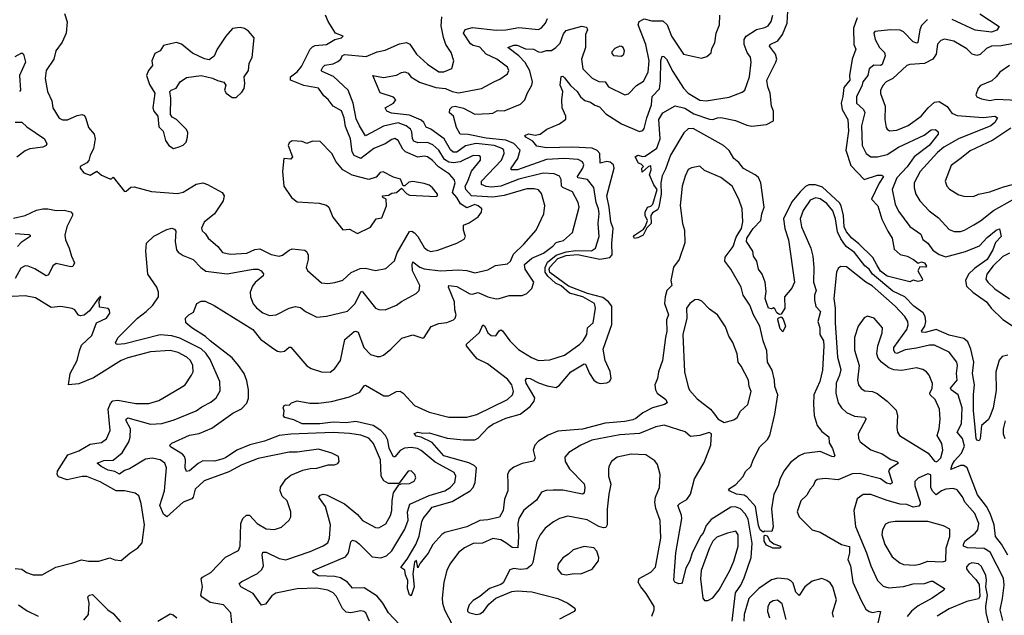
# Model space of a CAD drawing. Extents: x 1954678 to 2060275, y 904822 to 1016299.
# Tile 314 of 467: x 1986072 to 1992114, y 990031 to 993687. Entities that reach past the tile are written whole.
import ezdxf

# ---------------------------------------------------------------- set-up
doc = ezdxf.new("R2010")
doc.units = 0

msp = doc.modelspace()

# ---------------------------------------------------------------- linework, layer by layer
at = {"layer": '0CON20XD'}
for points in [[(1991211.8, 993698.2), (1991187.9, 993635), (1991191.1, 993535), (1991202.2, 993505), (1991181.3, 993445), (1991164.2, 993345), (1991165.4, 993315), (1991128.8, 993271.2), (1991123.7, 993215), (1991113, 993175), (1991120, 993135), (1991154.2, 993075), (1991158.5, 993001.5), (1991142, 992885), (1991172.5, 992792.5), (1991255, 992705.4), (1991335, 992732.9), (1991363, 992733), (1991372, 992725), (1991346, 992684), (1991299.2, 992585), (1991338.5, 992545), (1991362.9, 992462.9), (1991398.3, 992388.3), (1991426.6, 992345), (1991437.8, 992277.8), (1991474, 992245), (1991517.1, 992235), (1991557.5, 992215), (1991585, 992192.5), (1991605, 992199.4), (1991624.2, 992195), (1991635.7, 992174.3), (1991633.3, 992166.7), (1991595, 992170), (1991582.5, 992145), (1991611.2, 992095), (1991610, 992085), (1991585, 992080), (1991555, 992087.5), (1991535, 992077.5), (1991395, 992112.7), (1991355, 992142.4), (1991332.8, 992182.8), (1991307.3, 992227.3), (1991221.4, 992311.4), (1991178.4, 992345), (1991145, 992384.1), (1991131.6, 992415), (1991127.5, 992485), (1991113.4, 992543.4), (1991102.5, 992562.5), (1990998.4, 992658.4), (1990955, 992673.7), (1990915, 992674), (1990895, 992662.7), (1990860.9, 992629.1), (1990811, 992569), (1990758.8, 992465), (1990766.9, 992405), (1990789.6, 992335), (1990826.2, 992075), (1990810.7, 992039.3), (1990764.2, 991985.8), (1990767.5, 991915), (1990745, 991880), (1990735, 991878), (1990717.4, 991887.4), (1990705, 991912.5), (1990697, 991917), (1990685, 991912.5), (1990666.4, 991916.4), (1990657.1, 991945), (1990645.8, 991975), (1990651.7, 992018.3), (1990646.2, 992076.2), (1990628.2, 992125), (1990605, 992155.8), (1990594.8, 992204.8), (1990575.4, 992235), (1990570.5, 992265), (1990532.8, 992325), (1990535, 992345.3), (1990573.3, 992405), (1990619.5, 992455), (1990625.4, 992495), (1990641.1, 992535), (1990619, 992685), (1990605, 992717.9), (1990585, 992734.7), (1990513.3, 992773.3), (1990485, 992810.3), (1990454.7, 992834.7), (1990425, 992883.1), (1990390.5, 992915), (1990205, 993018.6), (1990174.1, 993015.9), (1990147, 992993), (1990065.5, 992854.5), (1990035, 992770), (1990015, 992727.5), (1990006, 992686), (1990007.9, 992615), (1989994.5, 992535), (1989985, 992518.6), (1989955, 992500.8), (1989944.5, 992485.5), (1989947.1, 992435), (1989921.2, 992408.8), (1989897.1, 992365), (1989865, 992347.5), (1989844.4, 992344.4), (1989839.2, 992355), (1989845, 992363.8), (1989899.4, 992400.6), (1989911.7, 992418.3), (1989924, 992455), (1989910.8, 992485), (1989909.2, 992505), (1989924.3, 992535.7), (1989945, 992542.5), (1989958.1, 992555), (1989984, 992645), (1989963, 992673), (1989937.5, 992735), (1989946.7, 992765), (1989945, 992790), (1989930, 992785), (1989891.7, 992751.7), (1989890, 992775), (1989900, 992785), (1989885, 992800), (1989870, 992805), (1989848.8, 992845), (1989864.6, 992855.4), (1989895, 992846.2), (1989910.7, 992849.3), (1989981.1, 992898.9), (1990002.7, 992955), (1989993.3, 993075), (1990017.7, 993115), (1990095, 993157.3), (1990152.8, 993142.8), (1990209, 993109), (1990305, 993075.6), (1990325, 993074), (1990355, 993085.2), (1990375, 993085.4), (1990465, 993067.9), (1990535, 993038.9), (1990565, 993033.1), (1990655, 993043.1), (1990698, 993065), (1990697.8, 993125), (1990686.2, 993156.2), (1990677.5, 993235), (1990662.6, 993275), (1990657, 993315), (1990712.9, 993425), (1990717.7, 993445), (1990710.9, 993475), (1990672.7, 993525), (1990678.1, 993535), (1990725, 993557.4), (1990753.3, 993595), (1990781, 993665), (1990787, 993775)], [(1986347.8, 993725), (1986363, 993673), (1986356.9, 993605), (1986332.2, 993547.8), (1986294.7, 993495.3), (1986281.8, 993445), (1986234.6, 993375), (1986227.8, 993325), (1986241.9, 993245), (1986268.3, 993188.3), (1986275.8, 993145), (1986315, 993082.5), (1986335, 993071.9), (1986365, 993071.5), (1986425, 993099.3), (1986455, 993103.8), (1986469.1, 993099.1), (1986478.8, 993081.2), (1986494.4, 993025), (1986530, 992985), (1986534.4, 992955), (1986524.3, 992895), (1986504.2, 992855), (1986496.9, 992823.1), (1986485, 992808.8), (1986442.5, 992785), (1986442.5, 992775), (1986465, 992747.5), (1986505, 992733.3), (1986546.2, 992756.2), (1986575, 992733.3), (1986625, 992710), (1986635, 992710), (1986645, 992720), (1986715, 992632.5), (1986725, 992633.3), (1986755, 992658.8), (1986775, 992660), (1986881.4, 992631.4), (1987040.9, 992619.1), (1987075, 992628.8), (1987155, 992677.1), (1987195, 992685.5), (1987225, 992675.5), (1987313.8, 992625), (1987325.8, 992605), (1987320.6, 992575), (1987267.5, 992495), (1987205, 992444.2), (1987187.3, 992407.3), (1987191.1, 992391.1), (1987212.3, 992372.3), (1987229.2, 992345), (1987287.8, 992295), (1987317.5, 992257.5), (1987365, 992246.9), (1987465, 992254.1), (1987515, 992276.2), (1987545, 992280.2), (1987615, 992245.7), (1987665, 992234.7), (1987685, 992241.1), (1987725, 992271.5), (1987745, 992279.2), (1987821.7, 992271.7), (1987835, 992262), (1987841.5, 992241.5), (1987843.1, 992215), (1987830, 992165), (1987837.1, 992147.1), (1987925, 992072.2), (1987962.7, 992067.3)], [(1987368, 990045), (1987323.3, 990095), (1987240.2, 990110.2), (1987189.5, 990145), (1987184.5, 990155), (1987194.5, 990205), (1987184.6, 990255), (1987192.9, 990265), (1987245, 990292.7), (1987335, 990387.8), (1987415, 990428), (1987425.5, 990455), (1987429.6, 990595), (1987441.1, 990625), (1987463.8, 990646.2), (1987481.2, 990645), (1987530, 990595), (1987585, 990561.9), (1987635, 990558), (1987678.3, 990571.7), (1987725.7, 990614.3), (1987736.1, 990636.1), (1987736.7, 990665), (1987713, 990733), (1987682.7, 990762.7), (1987670.4, 990795), (1987673.2, 990816.8), (1987705, 990866), (1987735, 990890), (1987808.8, 990921.2), (1987855, 990932), (1987895, 990932.9), (1987965, 990954), (1988004, 990954), (1988025, 990962.5), (1988032.5, 990975), (1988027.5, 991005), (1987987.5, 991025), (1987905, 991050.4), (1987775, 991031.5), (1987725, 991032.5), (1987535, 990993.6), (1987435, 990955.3), (1987355, 990911.1), (1987205, 990856.5), (1987148.2, 990805), (1987137.1, 990755), (1987128.9, 990745), (1987075, 990725.9), (1986975, 990634.3), (1986955, 990651.9), (1986932.1, 990705), (1986961.4, 990795), (1986973.5, 990935), (1986962.9, 990965), (1986935, 990984.2), (1986885, 990994.3), (1986845, 990990), (1986745, 990930), (1986715, 990920.2), (1986685, 990897.7), (1986655, 990913.7), (1986615, 990922.3), (1986571.2, 990945), (1986547.5, 990965), (1986589.2, 990980.8), (1986645, 990983.4), (1986701.3, 991028.7), (1986740.9, 991095), (1986750.6, 991125), (1986751.1, 991175), (1986725.8, 991225), (1986725.4, 991235), (1986735, 991242.7), (1986875, 991204), (1986945, 991208.1), (1987019, 991231), (1987155, 991286.4), (1987188.8, 991311.2), (1987245, 991338.8), (1987277.8, 991365), (1987301.8, 991408.2), (1987300, 991465), (1987241.6, 991601.6), (1987215, 991640.4), (1987185.4, 991665.4), (1987055, 991731.7), (1987005, 991747), (1986935, 991752), (1986716.2, 991696.2), (1986672.6, 991692.6), (1986663.8, 991695), (1986659.2, 991705), (1986676.7, 991735), (1986795.3, 991855), (1986848.2, 991895), (1986888.5, 991935), (1986924.6, 991985), (1986924, 992015), (1986913.3, 992045), (1986858.5, 992125), (1986846, 992265), (1986849.4, 992315), (1986895, 992357.5), (1986975, 992399.4), (1987005, 992407.1), (1987021.7, 992401.7), (1987029.5, 992389.5), (1987026.2, 992326.2), (1987034.7, 992275), (1987045, 992259.1), (1987075, 992238.7), (1987135.7, 992215), (1987184.5, 992165), (1987215, 992143.4), (1987345, 992125.8), (1987505, 992154.7), (1987534.7, 992154.7), (1987554.2, 992145), (1987567.6, 992127.6), (1987566.9, 992115), (1987516.7, 992073.3), (1987499.9, 992050.1), (1987486.1, 992015), (1987487.8, 991985), (1987505, 991941.9), (1987525, 991918.2), (1987565, 991887.5), (1987605, 991871.8), (1987645, 991875.3), (1987725, 991915.4), (1987765, 991926.4), (1987795, 991920), (1987825, 991894.5), (1987895, 991860), (1987955, 991867.3), (1988082.8, 991897.2), (1988130, 991945), (1988165, 992015.8), (1988175, 992020), (1988177.3, 992015), (1988255, 991915.6), (1988275, 991907.5), (1988315, 991906.5), (1988385, 991933.5), (1988414.1, 991955.9), (1988505, 992006), (1988522.5, 992025), (1988527.1, 992055), (1988482.9, 992145), (1988479.6, 992185), (1988485, 992200), (1988527, 992167), (1988555, 992157.2), (1988655, 992144.2), (1988765, 992151.8), (1988815, 992147.9), (1988865, 992132.4), (1988945, 992152.2), (1988992, 992178), (1989065, 992187.5), (1989084.2, 992205), (1989102.1, 992247.9), (1989165, 992308), (1989240.6, 992395), (1989287.5, 992495), (1989295.4, 992545.4), (1989275, 992620), (1989255, 992641.5), (1989229.4, 992649.4), (1989185, 992649), (1989045, 992607.6), (1988975, 992596.4), (1988844.7, 992605), (1988808.8, 992645), (1988805.6, 992665), (1988823, 992695), (1988843.6, 992756.4), (1988898.8, 992825), (1988900.6, 992845), (1988891.9, 992851.9), (1988855, 992852.9), (1988775, 992814.1), (1988735, 992807.2), (1988705, 992811.3), (1988679.1, 992829.1), (1988645, 992886.3), (1988608, 992918), (1988575, 992932.1), (1988515, 992931.7), (1988490.8, 992940.8), (1988482, 992955), (1988477.4, 992997.4), (1988469.4, 993015), (1988444.5, 993035), (1988395, 993052.7), (1988305, 993033.3), (1988228.3, 992991.7), (1988195, 992973.5), (1988157.1, 993035), (1988137.5, 993077.5), (1988117.9, 993175), (1988086.7, 993255), (1987998.1, 993338.1), (1987928.4, 993368.4), (1987922.5, 993375), (1987931.5, 993395), (1987945, 993406.8), (1987994.7, 993415.3), (1988025, 993429.2), (1988042.7, 993445), (1988050.8, 993465), (1988065, 993472.5), (1988198.3, 993461.7), (1988265, 993490.4), (1988315, 993499.6), (1988402.4, 993537.6), (1988445, 993547.5), (1988466.1, 993536.1), (1988506.2, 993475), (1988575, 993413.5), (1988645, 993366.9), (1988674.3, 993365.7), (1988723.8, 993386.2), (1988736.2, 993435), (1988720, 993485), (1988686, 993535), (1988672.5, 993577.5), (1988658.3, 993648.3), (1988662.7, 993705)], [(1987962.7, 992067.3), (1988005, 992074.4), (1988055, 992088), (1988106.9, 992135), (1988160.4, 992159.6), (1988195, 992161.1), (1988255, 992146.5), (1988319.8, 992160.2), (1988372.9, 992207.1), (1988389.2, 992255), (1988465, 992386.7), (1988478.6, 992388.6), (1988495, 992379.1), (1988515.9, 992355), (1988555, 992287.7), (1988575, 992271.3), (1988595, 992264.7), (1988638.1, 992271.9), (1988753.8, 992315), (1988800.5, 992339.5), (1988806.8, 992355), (1988794.6, 992395.4), (1988794.6, 992425.4), (1988829.3, 992440.7), (1988885, 992477.5), (1988905.7, 992505), (1988908, 992525), (1988886, 992545), (1988865, 992551.9), (1988815, 992532.7), (1988776.9, 992556.9), (1988754.3, 992595), (1988727, 992625), (1988745.2, 992685), (1988737.1, 992705), (1988709.1, 992739.1), (1988642.7, 992782.7), (1988605, 992822.5), (1988575, 992844.2), (1988555, 992848.4), (1988515, 992842.7), (1988440, 992875), (1988422.4, 992892.4), (1988395, 992944.4), (1988375, 992956.9), (1988355, 992952.1), (1988315, 992924.1), (1988245, 992896.8), (1988166.2, 992835), (1988125, 992853.1), (1988111.9, 992875), (1988102.2, 992955), (1988070.4, 993030.4), (1988063, 993085), (1988046.4, 993126.4), (1987996.4, 993156.4), (1987965, 993197.5), (1987939.1, 993219.1), (1987905, 993266.7), (1987815, 993282.9), (1987733.1, 993315), (1987734.8, 993335.2), (1987774.3, 993365.7), (1987800.5, 993399.5), (1987854.8, 993505.2), (1987869, 993521), (1987885, 993527.7), (1987955, 993534.4), (1988005, 993564.3), (1988046.7, 993575), (1988057.5, 993585), (1988010, 993605), (1987965.8, 993675), (1987948.9, 993715)], [(1988715, 992887.9), (1988676.2, 992956.2), (1988595, 993015.4), (1988567, 993027), (1988551.2, 993055), (1988535, 993069), (1988465, 993100.7), (1988353.1, 993113.1), (1988324.3, 993125), (1988314.6, 993145.4), (1988365.6, 993175), (1988379.5, 993195), (1988365, 993210.9), (1988285, 993238.5), (1988240, 993345), (1988305, 993332.2), (1988385, 993345.5), (1988415, 993362.9), (1988435.9, 993365.9), (1988455, 993357.5), (1988471.9, 993335), (1988525, 993303.1), (1988625, 993270.7), (1988685, 993264), (1988725, 993245.2), (1988765, 993238.2), (1988905.4, 993264.6), (1988985, 993306.4), (1989019.2, 993320.8), (1989065.7, 993355), (1989074.4, 993375), (1989066.4, 993395), (1988999.5, 993445), (1988935.4, 993475), (1988895, 993517.6), (1988855, 993527.5), (1988838, 993538), (1988794.6, 993605), (1988805, 993626.2), (1988850.3, 993639.7), (1988995, 993623), (1989055, 993625.2), (1989135, 993639), (1989255, 993627.5), (1989275, 993636.5), (1989299.2, 993665), (1989311.4, 993695)], [(1989205, 991311.5), (1989229.1, 991345), (1989233.6, 991365), (1989179.6, 991455), (1989175.6, 991475), (1989185, 991485.5), (1989205, 991483.8), (1989255, 991457.5), (1989309.3, 991439.3), (1989365, 991429.1), (1989385, 991443.1), (1989454.4, 991525), (1989535, 991573.5), (1989545, 991571.9), (1989569.1, 991515), (1989596.1, 991475), (1989615, 991459.1), (1989635, 991454.3), (1989675, 991457), (1989691.5, 991465), (1989701.8, 991485), (1989696.4, 991526.4), (1989664.4, 991595), (1989653.2, 991665), (1989705.3, 991815), (1989705, 991927.7), (1989685.8, 991955.8), (1989650.9, 991980.9), (1989555.9, 992005), (1989440.6, 992050.6), (1989324.9, 992135), (1989321, 992155), (1989325, 992167.4), (1989375, 992219.9), (1989425, 992239), (1989495, 992245.9), (1989632.9, 992217.1), (1989693, 992227), (1989707.3, 992242.7), (1989705.2, 992315), (1989714, 992405), (1989698.9, 992445), (1989689.7, 992535), (1989675.1, 992604.9), (1989720.8, 992775), (1989715, 992795.5), (1989695, 992812.5), (1989675, 992815.8), (1989635, 992805.8), (1989632.9, 992865), (1989615, 992883.2), (1989585, 992898.4), (1989465, 992903.7), (1989305, 992900), (1989245, 992911.2), (1989220.3, 992940.3), (1989177.1, 992965), (1989170.8, 992975), (1989194.7, 992985.3), (1989235, 992977.5), (1989265, 992984.2), (1989306, 993015), (1989385, 993048.2), (1989423.2, 993076.8), (1989424.3, 993095), (1989400.4, 993145), (1989398.2, 993195), (1989404.5, 993245), (1989387.7, 993285), (1989395, 993338), (1989405, 993340.8), (1989415, 993330.8), (1989452.5, 993282.5), (1989493.3, 993245), (1989513.2, 993213.2), (1989540, 993190), (1989575, 993180.4), (1989601.6, 993161.6), (1989630.9, 993150.9), (1989668.1, 993108.1), (1989765, 993046.5), (1989875, 993001.1), (1989895, 993005.7), (1989905, 993018.8), (1989920.7, 993085), (1989949, 993165), (1989953.4, 993215), (1989997.8, 993262.2), (1990005, 993311.2), (1990005.4, 993435), (1990015, 993461.9), (1990025, 993460.4), (1990041.8, 993445), (1990079.3, 993369.3), (1990145, 993267.1), (1990175, 993236.1), (1990245, 993193.1), (1990285, 993188.2), (1990425, 993211.2), (1990505, 993241.9), (1990522.5, 993255), (1990549.6, 993335), (1990560, 993425), (1990556, 993456), (1990535.4, 993485.4), (1990518.2, 993535), (1990517.5, 993565), (1990530.4, 993585), (1990592.7, 993627.3), (1990645, 993638.8), (1990665, 993649.5), (1990682.9, 993675), (1990693.8, 993715)], [(1989362.9, 993515), (1989388.3, 993541.7), (1989409.1, 993600.9), (1989425, 993619.5), (1989522.2, 993647.8), (1989550.7, 993640.7), (1989557.3, 993625), (1989544.7, 993595), (1989544.6, 993515), (1989518.8, 993445), (1989528.2, 993385), (1989585, 993327.7), (1989625, 993307.5), (1989665, 993304.5), (1989685.8, 993275), (1989785.5, 993224.5), (1989808.9, 993231.1), (1989857.3, 993282.7), (1989900.4, 993309.6), (1989928.8, 993365), (1989934.4, 993435), (1989913.6, 993535), (1989867.7, 993655), (1989873.3, 993675), (1989905, 993692.1), (1989950.2, 993680.2), (1990018.8, 993678.8), (1990044.2, 993654.2), (1990070.8, 993585), (1990145, 993474.2), (1990255, 993450), (1990288.3, 993461.7), (1990315.9, 993484.1), (1990319.5, 993510.5), (1990338, 993545), (1990345.6, 993605), (1990365.6, 993655), (1990368.6, 993715)], [(1991642.8, 993687.2), (1991605, 993651.5), (1991595.2, 993625), (1991583, 993547), (1991577.1, 993542.9), (1991555, 993551.8), (1991495, 993611.5), (1991475, 993621.6), (1991415, 993624.7), (1991320, 993615), (1991314, 993605), (1991322, 993565), (1991348.5, 993515), (1991378.9, 993485), (1991382.5, 993465), (1991365, 993411.8), (1991354.8, 993405.2), (1991313, 993407), (1991285.5, 993385), (1991276.3, 993345), (1991245.6, 993305), (1991240.4, 993279.6), (1991206.8, 993215), (1991207.8, 993175), (1991249.2, 993135), (1991258, 993118), (1991238.6, 993035), (1991242.7, 992915), (1991265.9, 992865.9), (1991295.9, 992845.9), (1991335, 992844.1), (1991395, 992859.2), (1991464.9, 992905.1), (1991621.3, 992978.7), (1991665, 993011.2), (1991692.7, 993012.7), (1991707.9, 992997.9), (1991707.3, 992985), (1991652.4, 992915), (1991561.2, 992845), (1991517.3, 992782.7), (1991455.2, 992715), (1991425.3, 992645), (1991445.3, 992555), (1991465, 992510.6), (1991535, 992416.7), (1991601.2, 992371.2), (1991615, 992336.5), (1991644.6, 992315), (1991675, 992272.5), (1991715, 992244.4), (1991755, 992230.8), (1991875, 992264.3), (1991961.1, 992298.9), (1992009.7, 992350.3), (1992065, 992394.5), (1992085, 992403.3), (1992094.4, 992355), (1992060.3, 992319.7), (1992044.6, 992275), (1992008.7, 992215), (1991930.6, 992159.4), (1991895, 992124), (1991875.3, 992085), (1991881.5, 992051.5), (1991920.9, 992015), (1992005.4, 991955), (1992032.9, 991915), (1992105, 991847.3), (1992165, 991806.9)], [(1991963.1, 993723.1), (1992082.5, 993645), (1992067.2, 993622.8), (1992035, 993610.4), (1991935, 993622.3), (1991795, 993687.1)], [(1987015, 992896.2), (1987045, 992903.8), (1987075, 992916.2), (1987093.3, 992935), (1987102.5, 992965), (1987103.3, 992995), (1987095, 993012.5), (1987035, 993073.3), (1987008.3, 993088.3), (1986996.7, 993105), (1986998.8, 993205), (1986992.5, 993245), (1987002.5, 993255), (1987033, 993267), (1987056.2, 993305), (1987095, 993331.2), (1987185, 993343.3), (1987255, 993327.5), (1987285, 993312.5), (1987325, 993303.3), (1987336.2, 993285), (1987328.8, 993255), (1987338, 993235), (1987375, 993210), (1987400.7, 993209.3), (1987435, 993242.5), (1987448.8, 993265), (1987454, 993295), (1987448.8, 993335), (1987476, 993375), (1987479.5, 993420.5), (1987498.8, 993455), (1987511.2, 993575), (1987475.9, 993615.9), (1987451.7, 993631.7), (1987425, 993638.8), (1987378.3, 993631.7), (1987336.7, 993585), (1987284.2, 993505), (1987265, 993462.5), (1987235, 993440), (1987206.1, 993446.1), (1987131.7, 993481.7), (1987065, 993536), (1987033.9, 993546.1), (1986998.3, 993538.3), (1986955, 993527.5), (1986933.9, 993496.1), (1986900.9, 993479.1), (1986883.8, 993435), (1986887.5, 993405), (1986862.5, 993375), (1986850, 993345), (1986869.3, 993289.3), (1986901.2, 993235), (1986890, 993145), (1986895.9, 993125.9), (1986920, 993095), (1986925, 993030), (1986952.5, 993002.5), (1986966.7, 992945), (1986986.7, 992915), (1987015, 992896.2)], [(1992205, 993546.8), (1992095, 993526), (1992035, 993523.2), (1992005, 993510.6), (1991965, 993472.7), (1991945, 993465.9), (1991916.7, 993475), (1991885, 993508.5), (1991805, 993554.5), (1991747.4, 993567.4), (1991725, 993559.4), (1991705, 993536), (1991696.6, 993475), (1991675, 993444.6), (1991625, 993416.9), (1991535, 993412.5), (1991515, 993405.5), (1991430.5, 993325), (1991388.5, 993305), (1991367.7, 993282.3), (1991355, 993252.5), (1991353.8, 993233.8), (1991383.5, 993155), (1991380.9, 993075), (1991390, 993025), (1991394.6, 993014.6), (1991410, 993005), (1991455, 993008.9), (1991525, 993037.5), (1991603.6, 993095), (1991646, 993145), (1991685, 993180.4), (1991715, 993185.4), (1991764.2, 993154.2), (1991792.4, 993112.4), (1991825, 993098.9), (1991985, 993086), (1992055, 993093.8), (1992072.2, 993085), (1992056.8, 993055), (1992031.8, 993035), (1991833.5, 992955), (1991743.8, 992905), (1991705, 992872.3), (1991597.9, 992755), (1991560.7, 992685), (1991561.2, 992655), (1991571.5, 992615), (1991595.4, 992575), (1991653.8, 992513.8), (1991711, 992471), (1991775, 992399.4), (1991807.1, 992387.1), (1991845, 992387.3), (1991870, 992395), (1991928, 992428), (1991968, 992452), (1992047.1, 992515), (1992165, 992580.2)], [(1988402.2, 989975), (1988335.4, 990045), (1988300.3, 990105), (1988265, 990148.2), (1988185, 990199.7), (1988115, 990197.5), (1988083.8, 990235), (1988041.1, 990261.1), (1988005, 990269.6), (1987905, 990272.7), (1987871.2, 990295), (1987873.3, 990305), (1988070.7, 990389.3), (1988089.3, 990415), (1988105, 990482.5), (1988115, 990492.5), (1988135, 990485.6), (1988155, 990469.1), (1988235, 990390.4), (1988287.3, 990382.7), (1988323.5, 990395), (1988355, 990426.4), (1988435, 990560), (1988455.2, 990615), (1988452, 990665), (1988466.8, 990713.2), (1988585, 990766.1), (1988681.1, 990795), (1988713.6, 990815), (1988741.2, 990845), (1988749.1, 990885), (1988737.4, 990907.4), (1988620.6, 990970.6), (1988535, 991043.3), (1988513.7, 991053.7), (1988475, 991061.6), (1988433.7, 991056.3), (1988407.6, 991042.4), (1988375, 991002.5), (1988365, 991003.6), (1988339, 991055), (1988330.2, 991105), (1988316, 991135), (1988287.1, 991165), (1988240.4, 991195), (1988135, 991219.4), (1988075, 991212.2), (1987995, 991216), (1987914.8, 991205.2), (1987805, 991205.9), (1987755, 991230.6), (1987700, 991245), (1987690, 991255), (1987694, 991285), (1987689.2, 991305), (1987695, 991317.5), (1987705, 991322), (1987725, 991320), (1987740, 991335), (1987775, 991347.1), (1987852.7, 991332.7), (1987905, 991332.5), (1987985, 991342.5), (1988095, 991370.7), (1988159.6, 991400.4), (1988185, 991440), (1988195, 991443.8), (1988307.4, 991377.4), (1988335, 991377.3), (1988385, 991404.5), (1988406.6, 991406.6), (1988425, 991394.2), (1988495, 991318.1), (1988585, 991277.1), (1988705, 991247.1), (1988815, 991247.3), (1988876.5, 991263.5), (1989064.4, 991355), (1989095.7, 991384.3), (1989102.4, 991405), (1989092.6, 991445), (1989065, 991479.3), (1988943.5, 991573.5), (1988879.7, 991605), (1988855, 991634.6), (1988814.4, 991685), (1988812.9, 991695), (1988892.7, 991767.3), (1988915, 991813.8), (1988926.7, 991805), (1988945, 991764.2), (1988965, 991747.5), (1988993.9, 991746.1), (1989015, 991777.1), (1989025, 991783.1), (1989035, 991776.9), (1989078.8, 991715), (1989132.5, 991662.5), (1989213.3, 991613.3), (1989255, 991595.7), (1989325, 991598.1), (1989415, 991626.8), (1989509.5, 991695), (1989528.8, 991715), (1989551.8, 991755), (1989556.7, 991795), (1989591.3, 991825), (1989606.1, 991915), (1989599.8, 991945), (1989527.7, 991985), (1989445, 992007.9), (1989395, 992052.4), (1989359.9, 992069.9), (1989312.6, 992112.6), (1989297.3, 992137.3), (1989296.2, 992165), (1989311.4, 992198.6), (1989365, 992240.4), (1989425, 992260.9), (1989485, 992270.4), (1989581.6, 992268.4), (1989605.5, 992285), (1989628.1, 992355), (1989621.9, 992435), (1989627.9, 992497.9), (1989624.7, 992525), (1989609.3, 992565), (1989595, 992656), (1989556.4, 992705), (1989496.8, 992716.8), (1989494.8, 992725), (1989527, 992775), (1989532.8, 992795), (1989526.2, 992815), (1989499, 992829), (1989415, 992835.5), (1989305, 992827.9), (1989127.1, 992765), (1989088.6, 992765), (1989087.3, 992775), (1989128.4, 992835), (1989142.5, 992885), (1989105, 992927.3), (1989055, 992948.1), (1988935, 992959.4), (1988825, 992982), (1988774.1, 992984.1), (1988752.9, 993025), (1988734.3, 993094.3), (1988710, 993115), (1988712.4, 993137.6), (1988725, 993151.9), (1988745, 993155.4), (1988795, 993144.5), (1988865, 993107.7), (1988955, 993110.3), (1988975, 993113.8), (1989005, 993130), (1989045, 993127.9), (1989145, 993168.5), (1989172.7, 993195), (1989185.4, 993234.6), (1989214.6, 993285), (1989218.5, 993305), (1989202.1, 993372.1), (1989173.1, 993423.1), (1989135, 993464.2), (1989067.5, 993515), (1989105, 993531.3), (1989125, 993531.3), (1989175, 993507.3), (1989225, 993505.7), (1989255, 993489.3), (1989275, 993486.7), (1989305, 993497.6), (1989335, 993497.3), (1989362.9, 993515)], [(1989765, 993463.8), (1989780, 993475), (1989783.8, 993495), (1989776, 993515), (1989765, 993522), (1989755, 993523.8), (1989725, 993510), (1989705, 993490), (1989705, 993480), (1989715, 993467.5), (1989765, 993463.8)], [(1986045, 993461.1), (1986085, 993482.5), (1986094.4, 993474.4), (1986108.2, 993425), (1986070.4, 993345), (1986076.7, 993255), (1986070, 993245)], [(1992145, 993405.6), (1992086, 993365), (1992065, 993336), (1992037.6, 993312.4), (1991967.7, 993282.3), (1991954.1, 993265.9), (1991938.8, 993225), (1991945, 993214.2), (1991975, 993201.1), (1992025, 993191.5), (1992065, 993198.5), (1992195, 993193.1)], [(1986045, 993058.5), (1986085, 993058.2), (1986115, 993030), (1986225, 992955.8), (1986239.2, 992925), (1986234.2, 992915), (1986214, 992905), (1986135, 992894.6), (1986105, 992881.3), (1986055, 992842.9)], [(1992155, 993020.3), (1992043.1, 992946.9), (1991905, 992882.2), (1991851.4, 992838.6), (1991788.5, 992791.5), (1991751.9, 992695), (1991760.8, 992665), (1991777.2, 992647.2), (1991835, 992610.9), (1991865, 992603.3), (1991925, 992600.6), (1991955, 992615.5), (1992025, 992629.2), (1992108.3, 992661.7), (1992305, 992712.7)], [(1988217.8, 989995), (1988195.6, 990045), (1988184.5, 990054.5), (1988165, 990058.9), (1988105, 990045.4), (1988075, 990050.9), (1988053.2, 990073.2), (1988015.2, 990145.2), (1987995, 990168.8), (1987962, 990185), (1987895, 990197.1), (1987775, 990192.4), (1987643.5, 990166.5), (1987618.8, 990151.2), (1987580.2, 990099.8), (1987555, 990093.3), (1987504.3, 990164.3), (1987428, 990205), (1987418.8, 990225), (1987435, 990238.6), (1987531.9, 990288.1), (1987558.2, 990311.8), (1987567.2, 990335), (1987558.9, 990401.1), (1987565, 990417.8), (1987585, 990417.5), (1987665, 990379.1), (1987705, 990371.6), (1987855, 990422.8), (1987933.6, 990456.4), (1987961.9, 990475), (1987973.8, 990505), (1987978.4, 990585), (1987947.7, 990697.7), (1987907.5, 990755), (1987915, 990768.1), (1987935, 990773.6), (1987955, 990770), (1988065, 990715.3), (1988145, 990649.5), (1988175, 990612.5), (1988255, 990570), (1988275, 990567.8), (1988317.9, 990592.1), (1988347.3, 990642.7), (1988355.9, 990675), (1988357.3, 990735), (1988366.8, 990783.2), (1988399.3, 990830.7), (1988412.5, 990837.5), (1988465, 990839.2), (1988493.3, 990855), (1988503.3, 990875), (1988497.5, 990895), (1988475, 990918), (1988456.7, 990915), (1988399.3, 990840.7), (1988335, 990840.5), (1988305.9, 990855.9), (1988289.7, 990885), (1988286.2, 990985), (1988242.5, 991085), (1988215, 991118.2), (1988165, 991137.3), (1988095, 991147.6), (1987995, 991152.1), (1987735, 991143), (1987665, 991133.8), (1987575, 991099.4), (1987485, 991078), (1987405, 991043.4), (1987335, 990996.8), (1987311.9, 990988.1), (1987267.4, 990977.4), (1987195, 990978.9), (1987167.1, 990962.9), (1987115, 990918.2), (1987095, 990914.3), (1987087.1, 990935), (1987088.7, 990985), (1987083.2, 991005), (1987070.5, 991020.5), (1986996.7, 991065), (1986992.5, 991075), (1987005, 991088), (1987115, 991136.9), (1987173.6, 991146.4), (1987250.6, 991179.4), (1987379.4, 991270.6), (1987432.7, 991297.3), (1987465, 991332.5), (1987475.8, 991364.2), (1987475.8, 991415), (1987465, 991470), (1987448.8, 991515), (1987415.3, 991565), (1987375, 991610.4), (1987240.3, 991715), (1987212.8, 991742.8), (1987128.1, 991795), (1987090.8, 991825), (1987090, 991855), (1987110, 991875), (1987138.8, 991891.2), (1987160, 991945), (1987185, 991958.8), (1987209.5, 991959.5), (1987265, 991932), (1987502.9, 991785), (1987549.6, 991725), (1987625, 991670.4), (1987655, 991652.5), (1987675, 991648.5), (1987697.2, 991652.8), (1987725, 991675.8), (1987735, 991676.2), (1987835, 991561.4), (1987860, 991545), (1987925, 991525.6), (1987977.6, 991522.4), (1988006.7, 991545), (1988040.3, 991595), (1988066.9, 991723.1), (1988125, 991773.5), (1988135.3, 991775.3), (1988148, 991768), (1988182.9, 991675), (1988225, 991631.5), (1988265, 991619.2), (1988285, 991619.2), (1988305, 991627.1), (1988349.4, 991665), (1988417.3, 991732.7), (1988485, 991751.9), (1988545, 991731.2), (1988555, 991736.7), (1988596.4, 991803.6), (1988645, 991820.9), (1988692.3, 991827.7), (1988735, 991844.5), (1988745, 991854.3), (1988751.1, 991875), (1988741.8, 991905), (1988739.5, 991955), (1988704.1, 992045), (1988705, 992055.3), (1988755, 992048.6), (1988835, 992003.8), (1988848.3, 992001.7), (1988885, 992011.8), (1988945, 991984.6), (1988995, 991973.9), (1989015, 991974.7), (1989075, 991994.5), (1989155, 991994), (1989184.2, 992005.8), (1989214.3, 992035.7), (1989226.9, 992075), (1989174, 992155), (1989169.1, 992185), (1989215, 992222.3), (1989285.6, 992254.4), (1989343.9, 992296.1), (1989365, 992320), (1989383.9, 992326.1), (1989408.1, 992331.9), (1989465, 992380), (1989505.4, 992535), (1989499.6, 992565), (1989465, 992630.5), (1989405.9, 992655.9), (1989396.8, 992665), (1989394.7, 992705), (1989385, 992725.5), (1989350.9, 992740.9), (1989284.8, 992744.8), (1989135, 992707.6), (1989025, 992663.9), (1988968.2, 992658.2), (1988935, 992662.2), (1988905.5, 992675), (1988905.9, 992695), (1989028.2, 992825), (1989044.7, 992865), (1989043.3, 992885), (1989036.1, 992895), (1988984.4, 992914.4), (1988872.9, 992927.1), (1988807.5, 992912.5), (1988755, 992874.2), (1988732.8, 992872.8), (1988715, 992887.9)], [(1988145, 992373.8), (1988225, 992413.8), (1988260, 992465), (1988295, 992470), (1988323.8, 992545), (1988320, 992585), (1988300, 992595), (1988297.5, 992605), (1988335, 992610), (1988355, 992622.5), (1988385, 992626.7), (1988415, 992652.5), (1988445, 992620), (1988465, 992610), (1988628.1, 992601.9), (1988636, 992605), (1988635.7, 992615), (1988605.8, 992655), (1988585, 992670.8), (1988555, 992680.8), (1988485, 992693.8), (1988460.5, 992689.5), (1988435, 992667.5), (1988425, 992667.5), (1988408.3, 992708.3), (1988365, 992720), (1988303, 992753), (1988285, 992748.8), (1988260.4, 992719.6), (1988215, 992705.3), (1988112, 992732), (1988054.7, 992764.7), (1988013.4, 992813.4), (1987987.5, 992865), (1987915, 992938.8), (1987868.3, 992941.7), (1987835, 992926.7), (1987805, 992938.8), (1987745, 992942.5), (1987725, 992930), (1987720, 992915), (1987746.1, 992843.9), (1987735, 992831.2), (1987693.3, 992835), (1987684.2, 992755), (1987692.5, 992665), (1987740, 992595), (1987775, 992568.8), (1987909.5, 992559.5), (1987955, 992548.8), (1987970, 992535), (1987993.8, 992475), (1988055, 992397.5), (1988095, 992400), (1988145, 992373.8)], [(1992135, 991627.5), (1992101.2, 991618.8), (1992083, 991597), (1992061.4, 991525), (1992065, 991410), (1992045.3, 991305), (1992025, 991248.8), (1992015, 991230), (1991975, 991196.7), (1991965.9, 991114.1), (1991958.8, 991101.2), (1991945, 991105.6), (1991940.7, 991115), (1991934.1, 991205), (1991925.3, 991285.3), (1991924.8, 991385.2), (1991931.4, 991445), (1991919.8, 991515), (1991926.2, 991585), (1991907.6, 991665), (1991889.7, 991709.7), (1991865, 991728.9), (1991775, 991750.3), (1991695.9, 991785.9), (1991627.4, 991767.4), (1991609.4, 991769.4), (1991606.5, 991775), (1991625.5, 991804.5), (1991632.5, 991835), (1991627.7, 991865), (1991616.6, 991886.6), (1991558.3, 991928.3), (1991503.7, 991985), (1991429.8, 992019.8), (1991305.4, 992125.4), (1991284, 992155), (1991258.8, 992175), (1991195, 992258.1), (1991143.8, 992293.8), (1991111.6, 992341.6), (1991090.3, 992385), (1991079.1, 992465), (1991062.8, 992512.8), (1991025, 992559.4), (1990985, 992587.2), (1990955, 992592.9), (1990921.9, 992578.1), (1990879.5, 992515), (1990861.2, 992465), (1990869.2, 992415), (1990926.2, 992285), (1990940, 992235), (1990945.8, 992165.8), (1990942.5, 992075), (1990960.4, 992025), (1990949.1, 991995), (1990949.1, 991965), (1990957.1, 991927.1), (1990986.1, 991895), (1990969.1, 991835), (1990981, 991795), (1990982.2, 991755), (1991004.3, 991715), (1991007.4, 991685), (1990999.3, 991535), (1990981.2, 991465), (1990946.1, 991385), (1990942.7, 991327.3), (1990947.9, 991257.9), (1990965.9, 991195.9), (1990995, 991158.9), (1991037.1, 991127.1), (1991039.1, 991089.1), (1991060, 991055), (1991075, 991010), (1991066.9, 991003.1), (1991055, 991004.5), (1990985, 991035.5), (1990886.8, 991023.2), (1990855, 991009.6), (1990801.4, 990968.6), (1990760.9, 990915), (1990736.5, 990863.5), (1990727.3, 990825), (1990699.6, 990775), (1990684.4, 990685), (1990695.7, 990574.3), (1990687.5, 990545), (1990645, 990547.5), (1990635, 990540), (1990615, 990554.4), (1990605, 990582), (1990587.9, 990697.9), (1990536.8, 990756.8), (1990518.5, 990768.5), (1990470, 990775), (1990427.5, 990795), (1990422.5, 990805), (1990466.8, 990833.2), (1990508.9, 990881.1), (1990528, 990915), (1990559.4, 990945), (1990572.5, 990985), (1990614.5, 991065.5), (1990660.1, 991109.9), (1990675, 991134.2), (1990706.6, 991265), (1990725.2, 991385), (1990706.2, 991435), (1990704.3, 991475), (1990690.5, 991535), (1990660, 991585), (1990657.3, 991655), (1990633.9, 991715), (1990614.7, 991804.7), (1990575.4, 991875), (1990551.5, 991935), (1990512.2, 991995), (1990498.9, 992045), (1990435.5, 992155), (1990399.6, 992205), (1990400.4, 992229.6), (1990450, 992295), (1990469, 992351), (1990486.7, 992383.3), (1990501.8, 992405), (1990510.4, 992445), (1990504.7, 992525), (1990485.9, 992585.9), (1990445, 992664.2), (1990375, 992718.1), (1990275, 992760.8), (1990245, 992788), (1990195, 992778), (1990175, 992766.2), (1990155, 992726.7), (1990137.3, 992665), (1990124, 992546), (1990138.9, 992435), (1990152.5, 992395), (1990153.1, 992316.9), (1990119.2, 992215), (1990083.1, 992166.9), (1990067.7, 992085), (1990073.1, 992055), (1990043.8, 992025), (1990032.8, 991985), (1990028.8, 991945), (1990052.4, 991875), (1990041.9, 991845), (1990042.4, 991775), (1990034.8, 991735), (1990016.7, 991595), (1989991.8, 991525), (1989986.2, 991485), (1989968.5, 991445), (1989972.7, 991415), (1989983.9, 991395), (1990036.7, 991355), (1990044.2, 991335), (1990028.8, 991325), (1989954.8, 991305.2), (1989895, 991274), (1989852.2, 991237.8), (1989835, 991230.3), (1989785, 991220), (1989665, 991210.5), (1989525, 991172.9), (1989375, 991161), (1989315, 991137.2), (1989255, 991100.4), (1989234, 991075), (1989221.9, 991045), (1989234.4, 990995), (1989225, 990975.8), (1989155, 990962), (1989105, 990940.8), (1989075, 990918.1), (1989066.4, 990895), (1989068.1, 990841.9), (1989066.8, 990795), (1989046.6, 990743.4), (1989037.9, 990675), (1989016.5, 990633.5), (1988945, 990616.7), (1988895, 990611.8), (1988815, 990574.6), (1988680.8, 990539.2), (1988662.9, 990527.1), (1988607.5, 990465), (1988577.6, 990412.4), (1988528.8, 990351.2), (1988515, 990322.5), (1988506.4, 990366.4), (1988495, 990357.5), (1988484.4, 990285), (1988493.6, 990205), (1988475, 990151.2), (1988465, 990156.2), (1988451.8, 990195), (1988454.4, 990245), (1988439.3, 990279.3), (1988435, 990307.5), (1988410, 990325), (1988449.3, 990375), (1988503.1, 990465), (1988523.8, 990516.2), (1988539.5, 990605), (1988548.6, 990625), (1988583, 990667), (1988604, 990695), (1988725, 990728.8), (1988836.2, 990795), (1988854.8, 990815.2), (1988867.3, 990845), (1988874.6, 990935), (1988861.2, 990951.2), (1988827.3, 990967.3), (1988675, 991010.5), (1988602.1, 991092.1), (1988535, 991123.6), (1988505, 991131.2), (1988493.4, 991146.6), (1988515, 991155.2), (1988545, 991149.2), (1988585, 991150.6), (1988695, 991117.7), (1988795, 991106.9), (1988865, 991107.7), (1988885, 991117.1), (1988947.9, 991185), (1988975, 991204.8), (1989055, 991240.4), (1989142.9, 991265), (1989205, 991311.5)], [(1986035, 992468.2), (1986105, 992483.8), (1986175, 992516.8), (1986215, 992525.9), (1986245, 992526.1), (1986295, 992514.7), (1986345, 992517.8), (1986386.5, 992506.5), (1986396.9, 992495), (1986395.5, 992485), (1986361.5, 992415), (1986350, 992365), (1986352.5, 992335), (1986376, 992285), (1986389.3, 992235), (1986408.5, 992195), (1986398.5, 992171.5), (1986385, 992170), (1986295, 992191.1), (1986275.6, 992175), (1986249.1, 992120.9), (1986235, 992114.5), (1986165, 992158.2), (1986125, 992173.8), (1986104.7, 992175.3), (1986079.3, 992160.7), (1986045, 992097.3)], [(1986045, 992374), (1986127.8, 992367.8), (1986136.2, 992365), (1986136, 992356), (1986080.9, 992319.1), (1986059.2, 992295)], [(1992145, 992254.2), (1992105, 992232.9), (1992045.3, 992175), (1992006.9, 992125), (1992001.5, 992095), (1992013.2, 992075), (1992056.4, 992035), (1992145, 991972.9)], [(1991302.8, 992052.8), (1991263.8, 992075), (1991145, 992169.4), (1991108.7, 992171.3), (1991095, 992158.8), (1991085, 992136.7), (1991067.8, 991975), (1991076.7, 991915), (1991075.9, 991825), (1991089.8, 991615), (1991110.4, 991540.4), (1991103.5, 991505), (1991082.1, 991455), (1991080, 991395), (1991095.4, 991335), (1991114.7, 991304.7), (1991145, 991276.4), (1991195, 991253.9), (1991256, 991246), (1991265.7, 991235.7), (1991216.5, 991145), (1991218.5, 991115), (1991229.4, 991095), (1991295, 991046.9), (1991365, 991022.8), (1991417.6, 990987.6), (1991455, 990974.4), (1991465.5, 990965), (1991411.1, 990928.9), (1991403, 990917), (1991423.8, 990855), (1991425, 990844), (1991415, 990836), (1991392.1, 990842.1), (1991355, 990868.3), (1991225, 990901.6), (1991181.1, 990898.9), (1991095, 990861.9), (1991015, 990871.1), (1990965, 990864), (1990954, 990855), (1990941.9, 990825), (1990922.5, 990805), (1990901.7, 990768.3), (1990865.9, 990734.1), (1990843.2, 990666.8), (1990854.3, 990635), (1990934.7, 990554.7), (1990985, 990541.9), (1991115.3, 990465.3), (1991163.6, 990453.6), (1991164.7, 990415), (1991153.3, 990373.3), (1991169.6, 990335), (1991185.4, 990235), (1991235, 990122.5), (1991265, 990069.2), (1991285, 990054.2), (1991305, 990048.6), (1991345, 990056.9), (1991353.8, 990053.8), (1991338.6, 989981.4)], [(1992135, 990399.1), (1992096.9, 990466.9), (1992059.1, 990515), (1992051.1, 990585), (1992028.1, 990655), (1992005, 990698.2), (1991949.6, 990769.6), (1991885.3, 990935), (1991865, 990949.4), (1991845, 990950.6), (1991786.1, 990926.1), (1991793.8, 990955), (1991808, 990978), (1991851.8, 991025), (1991870.4, 991069.6), (1991857.9, 991115), (1991825.4, 991155), (1991851.5, 991205), (1991855.2, 991305.2), (1991830.9, 991385), (1991788.4, 991415), (1991783.8, 991425), (1991824.2, 991475), (1991820.2, 991515), (1991827.5, 991565), (1991822.9, 991585), (1991776.4, 991646.4), (1991685, 991689.7), (1991655, 991689.7), (1991575, 991670), (1991505, 991660.4), (1991455, 991637.9), (1991445, 991640.8), (1991436.2, 991656.2), (1991435.9, 991675), (1991516, 991785), (1991524.6, 991814.6), (1991522.1, 991835), (1991503.8, 991865), (1991445, 991928), (1991302.8, 992052.8)], [(1986045, 990318.6), (1986085, 990312.9), (1986113.2, 990293.2), (1986155, 990280), (1986210.5, 990279.5), (1986293.1, 990326.9), (1986397.8, 990352.2), (1986452.1, 990372.1), (1986495, 990363.1), (1986557.9, 990362.1), (1986624.2, 990384.2), (1986655, 990370.8), (1986695, 990367.5), (1986747, 990413), (1986797.5, 990445), (1986823.3, 990475), (1986838, 990585), (1986817.2, 990717.2), (1986802.5, 990765), (1986780.9, 990780.9), (1986714.6, 990794.6), (1986665, 990795.3), (1986565, 990850.3), (1986485, 990883.1), (1986455, 990882.3), (1986362.6, 990862.6), (1986310.9, 990880.9), (1986302.1, 990895), (1986303.9, 990915), (1986366.5, 991015), (1986435, 991039.4), (1986505, 991081.2), (1986575, 991090.8), (1986605, 991114.3), (1986626.2, 991165), (1986615.2, 991295), (1986628.6, 991331.4), (1986642.9, 991347.1), (1986675, 991350.5), (1986785, 991329.8), (1986865, 991331.1), (1986925, 991349.5), (1987055, 991425.6), (1987087.1, 991445), (1987126.5, 991505), (1987135.6, 991525.6), (1987134.5, 991565), (1987119.5, 991595), (1987096.9, 991615), (1987045, 991642.9), (1986995, 991655.3), (1986875, 991647.4), (1986735, 991612), (1986695, 991594.2), (1986525, 991488.4), (1986435, 991451.1), (1986372.5, 991445), (1986382.5, 991515), (1986425.5, 991595), (1986438.1, 991655), (1986451.8, 991688.2), (1986515, 991747.5), (1986543.8, 991826.2), (1986605, 991854.2), (1986625.7, 991885), (1986623.9, 991903.9), (1986615, 991913.3), (1986562.5, 991922.5), (1986560.7, 991959.3), (1986570, 991985), (1986565, 991990), (1986561.7, 991978.3), (1986555, 991976.7), (1986499.7, 991900.3), (1986467, 991873), (1986445, 991868.8), (1986432.5, 991872.5), (1986411.2, 991905), (1986395, 991914.4), (1986325, 991927.1), (1986265, 991920.5), (1986168.7, 991978.7), (1986105, 991991), (1986025, 991987.4)], [(1990395, 991213.3), (1990455, 991230.8), (1990474.3, 991245.7), (1990495.7, 991284.3), (1990540, 991325), (1990561.1, 991405), (1990548.1, 991435), (1990544.3, 991475), (1990500, 991560), (1990480.6, 991585), (1990474.4, 991635), (1990448.9, 991705), (1990423.2, 991743.2), (1990402.4, 991802.4), (1990355, 991876), (1990305, 991909.2), (1990258.9, 991958.9), (1990235, 991970), (1990215, 991968.1), (1990183.3, 991945), (1990163.4, 991916.6), (1990165.3, 991855), (1990141.2, 991755), (1990152.1, 991525), (1990173.1, 991433.1), (1990182.7, 991412.7), (1990230.2, 991360.2), (1990311.4, 991295), (1990335.7, 991265.7), (1990356.1, 991236.1), (1990395, 991213.3)], [(1990755, 991770), (1990738.9, 991788.9), (1990723.8, 991845), (1990726.7, 991855), (1990745, 991863.3), (1990757.9, 991847.9), (1990771.8, 991805), (1990755, 991770)], [(1991695, 990973.3), (1991705, 990976.2), (1991725, 990998), (1991737.5, 991045), (1991730.6, 991085), (1991702.9, 991135), (1991714.5, 991175), (1991720.6, 991235), (1991716.7, 991295), (1991690.6, 991355), (1991658.2, 991385), (1991656.2, 991395), (1991671.1, 991425), (1991673.2, 991453.2), (1991653.1, 991505), (1991637.1, 991525), (1991615, 991539.5), (1991575, 991550), (1991485, 991533.3), (1991436.9, 991536.9), (1991405, 991549.6), (1991360.9, 991585), (1991339.4, 991609.4), (1991331.1, 991635), (1991338.7, 991685), (1991365.5, 991765), (1991366.5, 991795), (1991315, 991853.8), (1991275, 991866), (1991253.4, 991856.6), (1991217.1, 991805), (1991193.8, 991735), (1991195, 991657.5), (1991223.9, 991563.9), (1991213.8, 991475), (1991220, 991445), (1991235, 991423.1), (1991259.1, 991409.1), (1991305, 991404.6), (1991333.1, 991393.1), (1991395.8, 991345), (1991449.8, 991289.8), (1991458.9, 991255), (1991454.4, 991184.4), (1991459.2, 991155), (1991470, 991135), (1991646.2, 991025), (1991685, 990977.5), (1991695, 990973.3)], [(1990444.6, 989995), (1990465, 990168.6), (1990497.1, 990215), (1990518.7, 990261.3), (1990560.7, 990385), (1990566.8, 990473.2), (1990541.8, 990621.8), (1990524.1, 990654.1), (1990495, 990684.7), (1990465, 990697.1), (1990435, 990695.3), (1990315, 990619.7), (1990285, 990582.3), (1990265.2, 990535), (1990251.7, 990518.3), (1990198.3, 990415), (1990184.7, 990365), (1990159.7, 990320.3), (1990138.1, 990231.9), (1990132.5, 990225), (1990117.1, 990222.9), (1990092, 990235), (1990085.8, 990245.8), (1990099, 990415), (1990135.3, 990625), (1990134, 990645), (1990110, 990705), (1990122.1, 990717.9), (1990165, 990740.9), (1990188.4, 990775), (1990211.9, 990868.1), (1990271.4, 990968.6), (1990314, 991075), (1990316.7, 991145), (1990303.3, 991153.3), (1990245.4, 991134.6), (1990189.1, 991129.1), (1990155, 991156.2), (1990027.1, 991197.1), (1989975, 991186.8), (1989875, 991145.8), (1989755, 991137.7), (1989582, 991105), (1989514.7, 991075.3), (1989440.9, 991029.1), (1989417.9, 991002.1), (1989418.6, 990975), (1989445, 990930.6), (1989535, 990838.1), (1989540.3, 990815), (1989535, 990780), (1989525, 990773.3), (1989405, 990798), (1989345, 990799.7), (1989303.1, 990796.9), (1989275, 990785.8), (1989242.6, 990737.4), (1989165, 990675.6), (1989134.6, 990625), (1989128, 990595), (1989132.6, 990515), (1989127.8, 990445), (1989095, 990447.2), (1989055.2, 990475.2), (1989025, 990493.9), (1988975, 990501.8), (1988912.6, 990472.6), (1988855, 990472.1), (1988802.5, 990445), (1988764.7, 990415.3), (1988711.5, 990345), (1988692.5, 990305), (1988675.5, 990234.5), (1988664.6, 990135), (1988667.2, 990105), (1988678, 990065), (1988725.2, 989975.2)], [(1992119.6, 991225), (1992106.9, 991175), (1992107.1, 991145), (1992118.2, 991115)], [(1989951.1, 990025), (1989966.4, 990065), (1989964.4, 990085), (1989916.4, 990165), (1989883.6, 990205), (1989867.1, 990235), (1989873.3, 990256.7), (1989945.6, 990295), (1989974.1, 990325.9), (1990006.4, 990503.6), (1990002.6, 990612.6), (1989975.3, 990685.3), (1989968.8, 990725), (1989973.3, 990755), (1989998.1, 990815), (1990001.9, 990895), (1989985, 990956.7), (1989969.8, 990979.8), (1989915, 991015.6), (1989825, 991020), (1989737.8, 991002.2), (1989704, 990975), (1989687.5, 990945), (1989684.3, 990925), (1989685.7, 990885), (1989699.5, 990835), (1989686.4, 990773.6), (1989677.3, 990682.7), (1989677.5, 990585), (1989669.7, 990570.3), (1989655, 990567.1), (1989625, 990575.3), (1989555, 990616.7), (1989467.8, 990632.2), (1989435, 990638.5), (1989385, 990625.6), (1989348, 990605), (1989296.9, 990565), (1989266.5, 990525), (1989245.9, 990484.1), (1989221, 990355), (1989211.9, 990338.1), (1989183.3, 990316.7), (1989145, 990312.3), (1989105, 990318.9), (1989079.2, 990310.8), (1989039.7, 990230.3), (1989025, 990219.2), (1988955, 990195.8), (1988895, 990146), (1988855, 990122.5), (1988830, 990095), (1988820, 990065), (1988820.8, 990055), (1988833.3, 990045), (1988875, 990035.6), (1988895, 990038.9), (1988918.6, 990055), (1988950.2, 990099.8), (1988993.6, 990136.4), (1989093, 990177), (1989125, 990181.9), (1989215, 990173.8), (1989374.5, 990134.5), (1989435, 990105.7), (1989478.8, 990075)], [(1992105, 989998.8), (1992087.9, 990065), (1992103.2, 990133.2), (1992113, 990215), (1992108.9, 990258.9), (1992027.5, 990417.5), (1991991.2, 990441.2), (1991887.5, 990445), (1991864.5, 990455), (1991862.7, 990465), (1991871.6, 990485), (1991934.7, 990535), (1991951.1, 990555), (1991958.4, 990595), (1991933.5, 990655), (1991871, 990725), (1991856.9, 990756.9), (1991825, 990800), (1991800, 990810), (1991755.2, 990804.8), (1991727.8, 990795), (1991695, 990770.9), (1991673.2, 990793.2), (1991663.5, 990815), (1991663.9, 990893.9), (1991645, 990898.8), (1991585, 990872.9), (1991565, 990852.5), (1991565.6, 990825), (1991598.4, 990725), (1991597.6, 990712.4), (1991588.7, 990701.3), (1991555, 990694.3), (1991515, 990710.7), (1991475, 990713.2), (1991394.4, 990734.4), (1991295, 990773.2), (1991247.9, 990772.1), (1991211.9, 990745), (1991190, 990675), (1991201.2, 990575), (1991269.3, 990415), (1991294.3, 990334.3), (1991335.5, 990245), (1991370.5, 990210.5), (1991405, 990199.6), (1991495, 990206.5), (1991555, 990223.9), (1991625, 990225.3), (1991665, 990240), (1991675, 990239.5), (1991746, 990195), (1991742, 990185), (1991670.6, 990135), (1991585, 990088), (1991545, 990056.8), (1991517.6, 990022.4)], [(1991565, 990337.7), (1991595, 990344.6), (1991645, 990363.9), (1991735, 990358.1), (1991756.2, 990365), (1991756.5, 990445), (1991780.5, 990515), (1991779.2, 990559.2), (1991740.9, 990580.9), (1991645, 990606.2), (1991445, 990606.8), (1991405, 990601.1), (1991385, 990590.8), (1991366.9, 990555), (1991363.3, 990525), (1991381.5, 990465), (1991425, 990390), (1991472.8, 990352.8), (1991495, 990343.5), (1991565, 990337.7)], [(1990295, 990120.8), (1990325, 990138.6), (1990365, 990187.1), (1990430, 990305), (1990455, 990362.5), (1990480.8, 990455), (1990480.5, 990525), (1990466.4, 990546.4), (1990415, 990535.4), (1990349.9, 990510.1), (1990325, 990485.5), (1990304.2, 990445), (1990253.8, 990305), (1990250, 990255), (1990265, 990136.7), (1990275, 990122), (1990295, 990120.8)], [(1990735, 990442.5), (1990692.6, 990442.6), (1990655, 990462), (1990640.5, 990485), (1990641.2, 990518.8), (1990645, 990523.3), (1990658.6, 990518.6), (1990675, 990487.5), (1990698.9, 990468.9), (1990741.2, 990455), (1990741.2, 990445), (1990735, 990442.5)], [(1989425, 990279.1), (1989475, 990287.9), (1989515, 990284.5), (1989585, 990314.4), (1989622.9, 990365), (1989625.6, 990385), (1989614.3, 990425), (1989594.5, 990444.5), (1989535, 990453.5), (1989467.8, 990432.2), (1989440, 990405), (1989405, 990382.5), (1989375.7, 990345), (1989372.9, 990315), (1989395, 990284.4), (1989425, 990279.1)], [(1992020.5, 989975), (1992003.1, 990045), (1992001.2, 990085), (1992011.9, 990155), (1992000, 990205), (1992004.4, 990245.6), (1992000.4, 990275), (1991975, 990329.4), (1991955, 990347.5), (1991915, 990352.5), (1991896, 990345), (1991881.7, 990328.3), (1991882.9, 990315), (1991895.7, 990295), (1991940.2, 990250.2), (1991960.5, 990220.5), (1991964.4, 990145.6), (1991955, 990131.1), (1991885, 990114.7), (1991775, 990070.7), (1991701.1, 990025)], [(1991065, 990019.5), (1991060.2, 990045), (1991084.1, 990125.9), (1991062.3, 990205), (1991045, 990230.8), (1991025, 990245.3), (1990995, 990255.8), (1990935, 990239.4), (1990889.7, 990205), (1990855, 990153.1), (1990835, 990172.3), (1990818, 990228), (1990805, 990242.8), (1990785, 990252.3), (1990725, 990258.9), (1990685, 990247.9), (1990607.3, 990195), (1990545.7, 990134.3), (1990518.4, 990035), (1990515.4, 989994.6)], [(1986465, 990000.6), (1986493.3, 990035), (1986497.8, 990105), (1986490.5, 990145), (1986500, 990155), (1986518.6, 990158.6), (1986613.1, 990065), (1986645, 990041.9), (1986690.7, 989990.7)], [(1990775.4, 990005.4), (1990751.1, 990101.1), (1990723.2, 990123.2), (1990695, 990120), (1990675, 990107.1), (1990663.8, 990085), (1990660.9, 990055), (1990673.3, 990015)], [(1986065, 990095.6), (1986117.3, 990057.3), (1986185, 990025.5)], [(1989478.8, 990075), (1989481.2, 990065), (1989473.8, 990055), (1989384, 990006)], [(1986919.2, 989995), (1986995, 990040.6), (1987014.5, 990034.5), (1987035.4, 990015.4)], [(1987373.3, 989985), (1987368, 990045)]]:
    msp.add_lwpolyline(points, dxfattribs=at)

doc.saveas('drawing.dxf')
